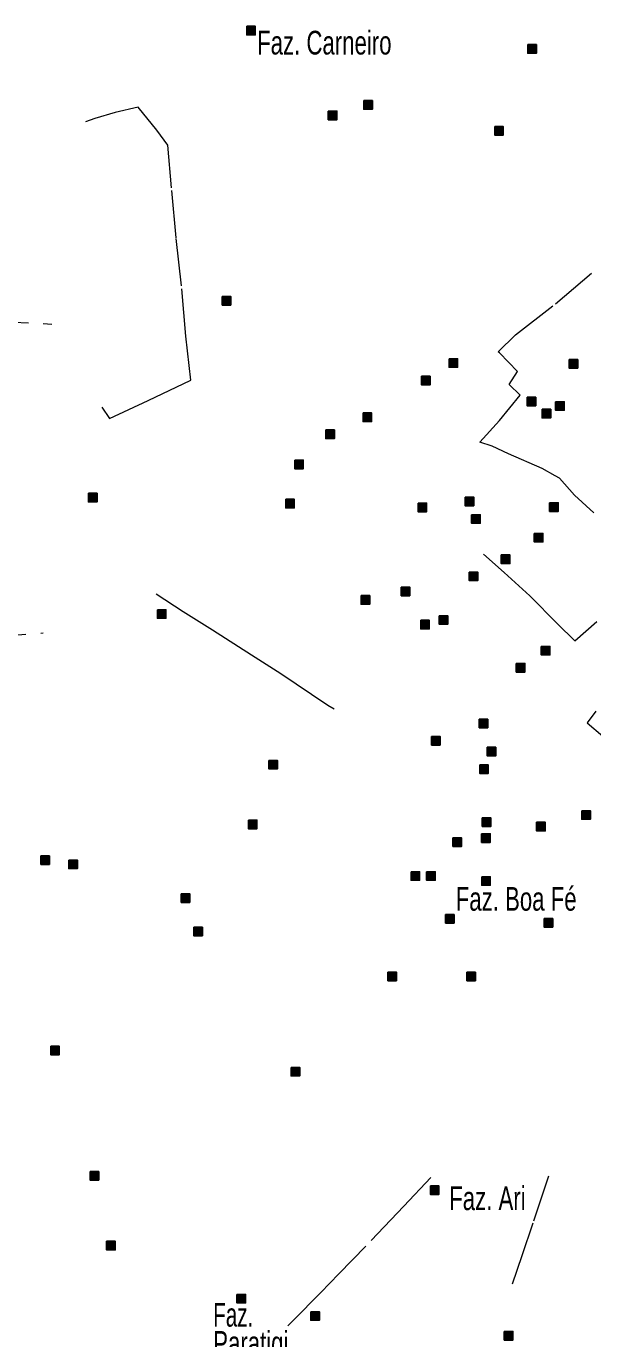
# Model space of a CAD drawing. Extents: x 445.6 to 500, y 8618.1 to 8673.4.
# Drawn here: x 452.83 to 456.65, y 8634.54 to 8643.39 of the extents above; entities that cross this region are included whole.
import ezdxf

# ---------------------------------------------------------------- set-up
doc = ezdxf.new("R2010")
doc.units = 0
doc.header["$LTSCALE"] = 0.064
doc.linetypes.add('DOT_DASHED', pattern=[7.7, 5, -1.2, 0.3, -1.2])
doc.layers.add('2', color=7, linetype='Continuous', lineweight=25)
doc.layers.add('22', color=7, linetype='DOT_DASHED', lineweight=13)
doc.layers.add('61', color=7, linetype='Continuous')

msp = doc.modelspace()

# ---------------------------------------------------------------- hatches: boundary and pattern name
at = {"layer": '2'}
for points in [[(454.3168, 8643.39), (454.3748, 8643.39), (454.3748, 8643.332), (454.3168, 8643.332)], [(456.2139, 8643.2664), (456.2719, 8643.2664), (456.2719, 8643.2084), (456.2139, 8643.2084)], [(455.1072, 8642.8886), (455.1652, 8642.8886), (455.1652, 8642.8306), (455.1072, 8642.8306)], [(454.8674, 8642.8175), (454.9254, 8642.8175), (454.9254, 8642.7595), (454.8674, 8642.7595)], [(455.9907, 8642.7135), (456.0487, 8642.7135), (456.0487, 8642.6555), (455.9907, 8642.6555)], [(454.151, 8641.5675), (454.209, 8641.5675), (454.209, 8641.5095), (454.151, 8641.5095)], [(455.6828, 8641.1473), (455.7408, 8641.1473), (455.7408, 8641.0893), (455.6828, 8641.0893)], [(456.4935, 8641.1417), (456.5515, 8641.1417), (456.5515, 8641.0837), (456.4935, 8641.0837)], [(455.4971, 8641.0287), (455.5551, 8641.0287), (455.5551, 8640.9707), (455.4971, 8640.9707)], [(456.2098, 8640.8876), (456.2678, 8640.8876), (456.2678, 8640.8296), (456.2098, 8640.8296)], [(456.4023, 8640.8571), (456.4603, 8640.8571), (456.4603, 8640.7991), (456.4023, 8640.7991)], [(455.1019, 8640.7814), (455.1599, 8640.7814), (455.1599, 8640.7234), (455.1019, 8640.7234)], [(456.3111, 8640.8063), (456.3691, 8640.8063), (456.3691, 8640.7483), (456.3111, 8640.7483)], [(454.8502, 8640.6663), (454.9082, 8640.6663), (454.9082, 8640.6083), (454.8502, 8640.6083)], [(454.6408, 8640.463), (454.6988, 8640.463), (454.6988, 8640.405), (454.6408, 8640.405)], [(453.2483, 8640.2392), (453.3063, 8640.2392), (453.3063, 8640.1812), (453.2483, 8640.1812)], [(454.58, 8640.1988), (454.638, 8640.1988), (454.638, 8640.1408), (454.58, 8640.1408)], [(455.4734, 8640.1727), (455.5314, 8640.1727), (455.5314, 8640.1147), (455.4734, 8640.1147)], [(455.7909, 8640.2134), (455.8489, 8640.2134), (455.8489, 8640.1554), (455.7909, 8640.1554)], [(456.3618, 8640.1752), (456.4198, 8640.1752), (456.4198, 8640.1172), (456.3618, 8640.1172)], [(455.8348, 8640.0948), (455.8928, 8640.0948), (455.8928, 8640.0368), (455.8348, 8640.0368)], [(456.2579, 8639.9689), (456.3159, 8639.9689), (456.3159, 8639.9109), (456.2579, 8639.9109)], [(456.035, 8639.8232), (456.093, 8639.8232), (456.093, 8639.7652), (456.035, 8639.7652)], [(455.8188, 8639.708), (455.8768, 8639.708), (455.8768, 8639.65), (455.8188, 8639.65)], [(455.0892, 8639.5488), (455.1472, 8639.5488), (455.1472, 8639.4908), (455.0892, 8639.4908)], [(455.3594, 8639.6064), (455.4174, 8639.6064), (455.4174, 8639.5484), (455.3594, 8639.5484)], [(453.7137, 8639.4539), (453.7717, 8639.4539), (453.7717, 8639.3959), (453.7137, 8639.3959)], [(455.4912, 8639.3828), (455.5492, 8639.3828), (455.5492, 8639.3248), (455.4912, 8639.3248)], [(455.6161, 8639.4133), (455.6741, 8639.4133), (455.6741, 8639.3553), (455.6161, 8639.3553)], [(456.3052, 8639.2066), (456.3632, 8639.2066), (456.3632, 8639.1486), (456.3052, 8639.1486)], [(456.1363, 8639.0915), (456.1943, 8639.0915), (456.1943, 8639.0335), (456.1363, 8639.0335)], [(455.8864, 8638.7154), (455.9444, 8638.7154), (455.9444, 8638.6574), (455.8864, 8638.6574)], [(455.5645, 8638.5988), (455.6225, 8638.5988), (455.6225, 8638.5408), (455.5645, 8638.5408)], [(455.9404, 8638.5257), (455.9984, 8638.5257), (455.9984, 8638.4677), (455.9404, 8638.4677)], [(454.4664, 8638.4375), (454.5244, 8638.4375), (454.5244, 8638.3795), (454.4664, 8638.3795)], [(455.8897, 8638.4071), (455.9477, 8638.4071), (455.9477, 8638.3491), (455.8897, 8638.3491)], [(454.328, 8638.0344), (454.386, 8638.0344), (454.386, 8637.9764), (454.328, 8637.9764)], [(455.9069, 8638.0499), (455.9649, 8638.0499), (455.9649, 8637.9919), (455.9069, 8637.9919)], [(456.2741, 8638.0202), (456.3321, 8638.0202), (456.3321, 8637.9622), (456.2741, 8637.9622)], [(456.5788, 8638.098), (456.6368, 8638.098), (456.6368, 8638.04), (456.5788, 8638.04)], [(455.9028, 8637.9424), (455.9608, 8637.9424), (455.9608, 8637.8844), (455.9028, 8637.8844)], [(455.7088, 8637.9146), (455.7668, 8637.9146), (455.7668, 8637.8566), (455.7088, 8637.8566)], [(452.9268, 8637.7932), (452.9848, 8637.7932), (452.9848, 8637.7352), (452.9268, 8637.7352)], [(453.1152, 8637.7654), (453.1732, 8637.7654), (453.1732, 8637.7074), (453.1152, 8637.7074)], [(455.4262, 8637.6867), (455.4842, 8637.6867), (455.4842, 8637.6287), (455.4262, 8637.6287)], [(455.5315, 8637.6867), (455.5895, 8637.6867), (455.5895, 8637.6287), (455.5315, 8637.6287)], [(455.9033, 8637.6529), (455.9613, 8637.6529), (455.9613, 8637.5949), (455.9033, 8637.5949)], [(453.8745, 8637.5375), (453.9325, 8637.5375), (453.9325, 8637.4795), (453.8745, 8637.4795)], [(455.6589, 8637.3977), (455.7169, 8637.3977), (455.7169, 8637.3397), (455.6589, 8637.3397)], [(453.9593, 8637.3121), (454.0173, 8637.3121), (454.0173, 8637.2541), (453.9593, 8637.2541)], [(456.3242, 8637.3704), (456.3822, 8637.3704), (456.3822, 8637.3124), (456.3242, 8637.3124)], [(455.2698, 8637.0088), (455.3278, 8637.0088), (455.3278, 8636.9508), (455.2698, 8636.9508)], [(455.803, 8637.0086), (455.861, 8637.0086), (455.861, 8636.9506), (455.803, 8636.9506)], [(452.9933, 8636.5092), (453.0513, 8636.5092), (453.0513, 8636.4512), (452.9933, 8636.4512)], [(454.6166, 8636.3667), (454.6746, 8636.3667), (454.6746, 8636.3087), (454.6166, 8636.3087)], [(453.2597, 8635.664), (453.3177, 8635.664), (453.3177, 8635.606), (453.2597, 8635.606)], [(455.5567, 8635.5672), (455.6147, 8635.5672), (455.6147, 8635.5092), (455.5567, 8635.5092)], [(453.3708, 8635.1935), (453.4288, 8635.1935), (453.4288, 8635.1355), (453.3708, 8635.1355)], [(454.2506, 8634.8351), (454.3086, 8634.8351), (454.3086, 8634.7771), (454.2506, 8634.7771)], [(454.7494, 8634.7184), (454.8074, 8634.7184), (454.8074, 8634.6604), (454.7494, 8634.6604)], [(456.0553, 8634.5853), (456.1133, 8634.5853), (456.1133, 8634.5273), (456.0553, 8634.5273)]]:
    msp.add_hatch(color=256, dxfattribs=at).paths.add_polyline_path(points)

# ---------------------------------------------------------------- linework, layer by layer
for points in [[(454.3168, 8643.39), (454.3748, 8643.39), (454.3748, 8643.332), (454.3168, 8643.332)], [(456.2139, 8643.2664), (456.2719, 8643.2664), (456.2719, 8643.2084), (456.2139, 8643.2084)], [(455.1072, 8642.8886), (455.1652, 8642.8886), (455.1652, 8642.8306), (455.1072, 8642.8306)], [(454.8674, 8642.8175), (454.9254, 8642.8175), (454.9254, 8642.7595), (454.8674, 8642.7595)], [(455.9907, 8642.7135), (456.0487, 8642.7135), (456.0487, 8642.6555), (455.9907, 8642.6555)], [(454.151, 8641.5675), (454.209, 8641.5675), (454.209, 8641.5095), (454.151, 8641.5095)], [(455.6828, 8641.1473), (455.7408, 8641.1473), (455.7408, 8641.0893), (455.6828, 8641.0893)], [(456.4935, 8641.1417), (456.5515, 8641.1417), (456.5515, 8641.0837), (456.4935, 8641.0837)], [(455.4971, 8641.0287), (455.5551, 8641.0287), (455.5551, 8640.9707), (455.4971, 8640.9707)], [(456.2098, 8640.8876), (456.2678, 8640.8876), (456.2678, 8640.8296), (456.2098, 8640.8296)], [(456.4023, 8640.8571), (456.4603, 8640.8571), (456.4603, 8640.7991), (456.4023, 8640.7991)], [(455.1019, 8640.7814), (455.1599, 8640.7814), (455.1599, 8640.7234), (455.1019, 8640.7234)], [(456.3111, 8640.8063), (456.3691, 8640.8063), (456.3691, 8640.7483), (456.3111, 8640.7483)], [(454.8502, 8640.6663), (454.9082, 8640.6663), (454.9082, 8640.6083), (454.8502, 8640.6083)], [(454.6408, 8640.463), (454.6988, 8640.463), (454.6988, 8640.405), (454.6408, 8640.405)], [(453.2483, 8640.2392), (453.3063, 8640.2392), (453.3063, 8640.1812), (453.2483, 8640.1812)], [(454.58, 8640.1988), (454.638, 8640.1988), (454.638, 8640.1408), (454.58, 8640.1408)], [(455.4734, 8640.1727), (455.5314, 8640.1727), (455.5314, 8640.1147), (455.4734, 8640.1147)], [(455.7909, 8640.2134), (455.8489, 8640.2134), (455.8489, 8640.1554), (455.7909, 8640.1554)], [(456.3618, 8640.1752), (456.4198, 8640.1752), (456.4198, 8640.1172), (456.3618, 8640.1172)], [(455.8348, 8640.0948), (455.8928, 8640.0948), (455.8928, 8640.0368), (455.8348, 8640.0368)], [(456.2579, 8639.9689), (456.3159, 8639.9689), (456.3159, 8639.9109), (456.2579, 8639.9109)], [(456.035, 8639.8232), (456.093, 8639.8232), (456.093, 8639.7652), (456.035, 8639.7652)], [(455.8188, 8639.708), (455.8768, 8639.708), (455.8768, 8639.65), (455.8188, 8639.65)], [(455.0892, 8639.5488), (455.1472, 8639.5488), (455.1472, 8639.4908), (455.0892, 8639.4908)], [(455.3594, 8639.6064), (455.4174, 8639.6064), (455.4174, 8639.5484), (455.3594, 8639.5484)], [(453.7137, 8639.4539), (453.7717, 8639.4539), (453.7717, 8639.3959), (453.7137, 8639.3959)], [(455.4912, 8639.3828), (455.5492, 8639.3828), (455.5492, 8639.3248), (455.4912, 8639.3248)], [(455.6161, 8639.4133), (455.6741, 8639.4133), (455.6741, 8639.3553), (455.6161, 8639.3553)], [(456.3052, 8639.2066), (456.3632, 8639.2066), (456.3632, 8639.1486), (456.3052, 8639.1486)], [(456.1363, 8639.0915), (456.1943, 8639.0915), (456.1943, 8639.0335), (456.1363, 8639.0335)], [(455.8864, 8638.7154), (455.9444, 8638.7154), (455.9444, 8638.6574), (455.8864, 8638.6574)], [(455.5645, 8638.5988), (455.6225, 8638.5988), (455.6225, 8638.5408), (455.5645, 8638.5408)], [(455.9404, 8638.5257), (455.9984, 8638.5257), (455.9984, 8638.4677), (455.9404, 8638.4677)], [(454.4664, 8638.4375), (454.5244, 8638.4375), (454.5244, 8638.3795), (454.4664, 8638.3795)], [(455.8897, 8638.4071), (455.9477, 8638.4071), (455.9477, 8638.3491), (455.8897, 8638.3491)], [(454.328, 8638.0344), (454.386, 8638.0344), (454.386, 8637.9764), (454.328, 8637.9764)], [(455.9069, 8638.0499), (455.9649, 8638.0499), (455.9649, 8637.9919), (455.9069, 8637.9919)], [(456.2741, 8638.0202), (456.3321, 8638.0202), (456.3321, 8637.9622), (456.2741, 8637.9622)], [(456.5788, 8638.098), (456.6368, 8638.098), (456.6368, 8638.04), (456.5788, 8638.04)], [(455.9028, 8637.9424), (455.9608, 8637.9424), (455.9608, 8637.8844), (455.9028, 8637.8844)], [(455.7088, 8637.9146), (455.7668, 8637.9146), (455.7668, 8637.8566), (455.7088, 8637.8566)], [(452.9268, 8637.7932), (452.9848, 8637.7932), (452.9848, 8637.7352), (452.9268, 8637.7352)], [(453.1152, 8637.7654), (453.1732, 8637.7654), (453.1732, 8637.7074), (453.1152, 8637.7074)], [(455.4262, 8637.6867), (455.4842, 8637.6867), (455.4842, 8637.6287), (455.4262, 8637.6287)], [(455.5315, 8637.6867), (455.5895, 8637.6867), (455.5895, 8637.6287), (455.5315, 8637.6287)], [(455.9033, 8637.6529), (455.9613, 8637.6529), (455.9613, 8637.5949), (455.9033, 8637.5949)], [(453.8745, 8637.5375), (453.9325, 8637.5375), (453.9325, 8637.4795), (453.8745, 8637.4795)], [(455.6589, 8637.3977), (455.7169, 8637.3977), (455.7169, 8637.3397), (455.6589, 8637.3397)], [(453.9593, 8637.3121), (454.0173, 8637.3121), (454.0173, 8637.2541), (453.9593, 8637.2541)], [(456.3242, 8637.3704), (456.3822, 8637.3704), (456.3822, 8637.3124), (456.3242, 8637.3124)], [(455.2698, 8637.0088), (455.3278, 8637.0088), (455.3278, 8636.9508), (455.2698, 8636.9508)], [(455.803, 8637.0086), (455.861, 8637.0086), (455.861, 8636.9506), (455.803, 8636.9506)], [(452.9933, 8636.5092), (453.0513, 8636.5092), (453.0513, 8636.4512), (452.9933, 8636.4512)], [(454.6166, 8636.3667), (454.6746, 8636.3667), (454.6746, 8636.3087), (454.6166, 8636.3087)], [(453.2597, 8635.664), (453.3177, 8635.664), (453.3177, 8635.606), (453.2597, 8635.606)], [(455.5567, 8635.5672), (455.6147, 8635.5672), (455.6147, 8635.5092), (455.5567, 8635.5092)], [(453.3708, 8635.1935), (453.4288, 8635.1935), (453.4288, 8635.1355), (453.3708, 8635.1355)], [(454.2506, 8634.8351), (454.3086, 8634.8351), (454.3086, 8634.7771), (454.2506, 8634.7771)], [(454.7494, 8634.7184), (454.8074, 8634.7184), (454.8074, 8634.6604), (454.7494, 8634.6604)], [(456.0553, 8634.5853), (456.1133, 8634.5853), (456.1133, 8634.5273), (456.0553, 8634.5273)]]:
    msp.add_lwpolyline(points, close=True, dxfattribs=at)
at = {"layer": '22'}
for points in [[(453.3392, 8640.8199), (453.3903, 8640.7433), (453.6517, 8640.8653), (453.9386, 8641.0014), (453.9045, 8641.2994), (453.8768, 8641.6395), (453.8399, 8641.9629), (453.8086, 8642.3006), (453.783, 8642.5888), (453.7091, 8642.6881), (453.5841, 8642.8441), (453.4279, 8642.8073), (453.2915, 8642.7675), (453.2281, 8642.745)], [(456.6608, 8640.1064), (456.5291, 8640.2268), (456.4283, 8640.3415), (456.3993, 8640.3571), (456.3123, 8640.4062), (456.0847, 8640.5065), (455.9731, 8640.5577), (455.8905, 8640.5845), (456.0222, 8640.7294), (456.1622, 8640.9002), (456.0885, 8640.9737), (456.1443, 8641.0606), (456.0238, 8641.1877), (456.0149, 8641.1944), (456.1309, 8641.3081), (456.401, 8641.5166), (456.6822, 8641.7551)], [(451.695, 8641.447), (451.6837, 8641.3491), (451.6201, 8640.9514), (451.575, 8640.6277), (451.5114, 8640.2151), (451.4742, 8639.9578), (451.4316, 8639.6776), (451.3758, 8639.2929), (451.3598, 8639.1905), (451.7582, 8639.217), (451.9946, 8639.2329), (452.1142, 8639.2489), (452.3267, 8639.2568), (452.5073, 8639.2648), (452.9423, 8639.2971)], [(451.695, 8641.447), (452.3232, 8641.4159), (453.0019, 8641.3812)], [(455.9141, 8639.8297), (456.0552, 8639.7047), (456.2271, 8639.5465), (456.4145, 8639.3592), (456.5312, 8639.2444), (456.6807, 8639.3736)], [(453.7053, 8639.5617), (453.8866, 8639.4428), (454.0849, 8639.3183), (454.3484, 8639.1485), (454.5467, 8639.024), (454.7544, 8638.8842), (454.8649, 8638.8107), (454.907, 8638.7848)], [(456.6741, 8638.7705), (456.6161, 8638.6902), (456.721, 8638.6011)], [(456.3542, 8635.6321), (456.2474, 8635.3155), (456.1732, 8635.0962), (456.1079, 8634.9035)], [(455.5587, 8635.624), (455.377, 8635.4309), (455.1217, 8635.1611), (454.9377, 8634.9744), (454.8161, 8634.8469), (454.6283, 8634.6564), (454.595, 8634.6222)]]:
    msp.add_lwpolyline(points, dxfattribs=at)

# ---------------------------------------------------------------- texts
at = {"layer": '61'}
for s, width, p in [('Faz. Carneiro', 0.7, (454.387, 8643.1993)), ('Faz. Boa Fé', 0.7, (455.7278, 8637.4236)), ('Faz. Ari', 0.7, (455.6837, 8635.4035)), ('Faz.', 0.65, (454.0905, 8634.6174)), ('Paratigi', 0.7, (454.0905, 8634.4274))]:
    msp.add_text(s, height=0.16, dxfattribs=dict(at, width=width)).set_placement(p)

doc.saveas('drawing.dxf')
